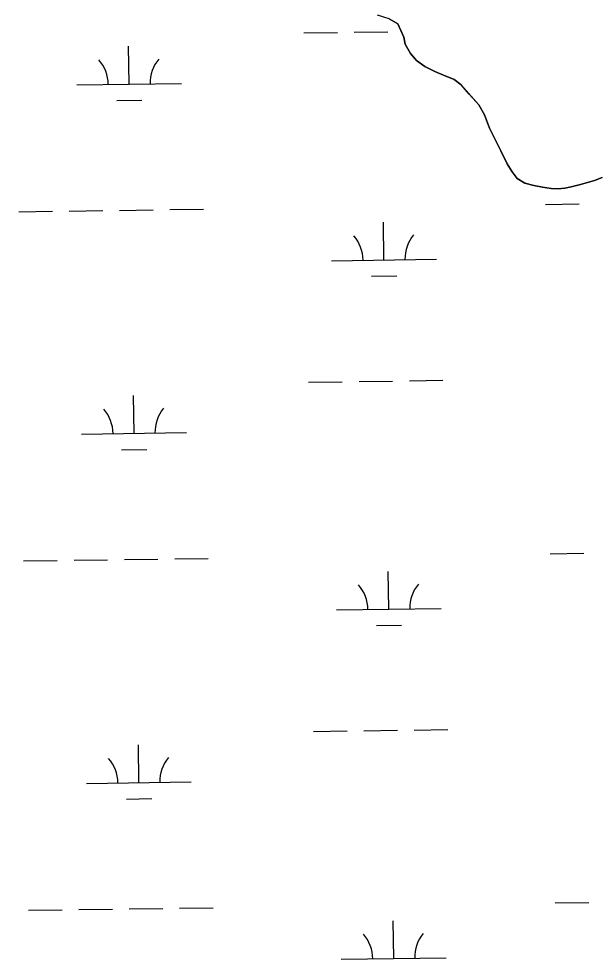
# Model space of a CAD drawing. Extents: x 3767014 to 3805179, y 361544 to 387384.
# Drawn here: x 3800797 to 3801346, y 377746 to 378642 of the extents above; entities that cross this region are included whole.
import ezdxf

# ---------------------------------------------------------------- set-up
doc = ezdxf.new("R2010")
doc.units = 0
doc.layers.add('V-TOPO-SHOR', color=7, linetype='Continuous')
doc.layers.add('V-WETL-SWMP', color=7, linetype='Continuous')

msp = doc.modelspace()

# ---------------------------------------------------------------- linework, layer by layer
at = {"layer": 'V-TOPO-SHOR'}
msp.add_lwpolyline([(3801352.747, 378490.93), (3801345.386, 378488.065), (3801338.568, 378486.283), (3801332.14, 378484.426), (3801323.231, 378482.025), (3801317.187, 378480.788), (3801310.834, 378480.17), (3801303.941, 378480.635), (3801295.808, 378481.642), (3801287.596, 378483.348), (3801278.842, 378485.441), (3801271.793, 378489.859), (3801266.759, 378496.212), (3801261.959, 378504.115), (3801256.151, 378516.51), (3801250.265, 378527.976), (3801245.153, 378537.971), (3801240.662, 378550.598), (3801235.087, 378560.05), (3801226.024, 378570.431), (3801218.357, 378579.189), (3801211.695, 378584.378), (3801201.393, 378588.486), (3801193.336, 378591.974), (3801183.5, 378596.701), (3801175.83, 378602.28), (3801170.024, 378609.022), (3801165.066, 378618.008), (3801163.751, 378624.515), (3801157.943, 378637.452), (3801149.808, 378642.101), (3801138.421, 378645.513)], dxfattribs=at)
at = {"layer": 'V-WETL-SWMP'}
for p, q in [((3801149.809, 378642.102), (3801157.943, 378637.453)), ((3801157.943, 378637.453), (3801163.75, 378624.515)), ((3801068.317, 378628.644), (3801100.313, 378629.089)), ((3801116.312, 378629.311), (3801148.309, 378629.756)), ((3801163.75, 378624.515), (3801165.066, 378618.008)), ((3800901.914, 378579.898), (3800901.414, 378615.895)), ((3801165.066, 378618.008), (3801170.023, 378609.021)), ((3801170.023, 378609.021), (3801175.831, 378602.28)), ((3801175.831, 378602.28), (3801183.5, 378596.701)), ((3801183.5, 378596.701), (3801193.337, 378591.974)), ((3801193.337, 378591.974), (3801201.393, 378588.486)), ((3801201.393, 378588.486), (3801211.695, 378584.379)), ((3800851.918, 378579.204), (3800951.909, 378580.593)), ((3801211.695, 378584.379), (3801218.357, 378579.188)), ((3801218.357, 378579.188), (3801235.086, 378560.05)), ((3800890.129, 378564.302), (3800914.127, 378564.635)), ((3801235.086, 378560.05), (3801240.662, 378550.598)), ((3801240.662, 378550.598), (3801245.153, 378537.971)), ((3801245.153, 378537.971), (3801256.15, 378516.51)), ((3801256.15, 378516.51), (3801261.958, 378504.115)), ((3801261.958, 378504.115), (3801266.759, 378496.212)), ((3801266.759, 378496.212), (3801271.794, 378489.859)), ((3801271.794, 378489.859), (3801278.842, 378485.442)), ((3801345.387, 378488.065), (3801352.747, 378490.93)), ((3801278.842, 378485.442), (3801287.596, 378483.349)), ((3801287.596, 378483.349), (3801295.807, 378481.643)), ((3801295.807, 378481.643), (3801303.941, 378480.635)), ((3801303.941, 378480.635), (3801310.835, 378480.169)), ((3801310.835, 378480.169), (3801317.188, 378480.788)), ((3801317.188, 378480.788), (3801323.23, 378482.026)), ((3801323.23, 378482.026), (3801332.139, 378484.426)), ((3801332.139, 378484.426), (3801338.569, 378486.284)), ((3801338.569, 378486.284), (3801345.387, 378488.065)), ((3801298.607, 378465.326), (3801330.604, 378465.771)), ((3800796.748, 378458.355), (3800828.745, 378458.799)), ((3800844.743, 378459.022), (3800876.74, 378459.466)), ((3800892.738, 378459.688), (3800924.735, 378460.133)), ((3800940.734, 378460.355), (3800972.731, 378460.799)), ((3801144.735, 378412.442), (3801144.235, 378448.438)), ((3801094.74, 378411.747), (3801194.73, 378413.136)), ((3801132.95, 378396.846), (3801156.948, 378397.179)), ((3801072.937, 378296.001), (3801104.934, 378296.446)), ((3801120.933, 378296.668), (3801152.93, 378297.113)), ((3801168.928, 378297.335), (3801200.925, 378297.779)), ((3800906.534, 378247.255), (3800906.034, 378283.252)), ((3800856.539, 378246.561), (3800956.53, 378247.95)), ((3800894.75, 378231.659), (3800918.748, 378231.993)), ((3801303.228, 378132.683), (3801335.225, 378133.128)), ((3800801.368, 378125.712), (3800833.365, 378126.156)), ((3800849.364, 378126.379), (3800881.361, 378126.823)), ((3800897.359, 378127.045), (3800929.356, 378127.49)), ((3800945.355, 378127.712), (3800977.352, 378128.157)), ((3801149.356, 378079.799), (3801148.856, 378115.796)), ((3801099.361, 378079.105), (3801199.351, 378080.494)), ((3801137.571, 378064.203), (3801161.569, 378064.536)), ((3801077.558, 377963.359), (3801109.555, 377963.803)), ((3801125.554, 377964.025), (3801157.55, 377964.47)), ((3801173.549, 377964.692), (3801205.546, 377965.136)), ((3800911.155, 377914.613), (3800910.655, 377950.609)), ((3800861.16, 377913.918), (3800961.15, 377915.307)), ((3800899.371, 377899.016), (3800923.368, 377899.35)), ((3801307.849, 377800.04), (3801339.846, 377800.485)), ((3800805.989, 377793.069), (3800837.986, 377793.514)), ((3800853.985, 377793.736), (3800885.982, 377794.18)), ((3800901.98, 377794.402), (3800933.977, 377794.847)), ((3800949.975, 377795.069), (3800981.972, 377795.514)), ((3801153.977, 377747.156), (3801153.477, 377783.153)), ((3801103.981, 377746.462), (3801203.972, 377747.851))]:
    msp.add_line(p, q, dxfattribs=at)
for centre, start, end in [((3800846.669, 378579.606), 0.024037, 41.567696), ((3800957.145, 378581.14), 140.024034, 181.567693), ((3801089.491, 378412.149), 0.024037, 41.567696), ((3801199.966, 378413.684), 140.024034, 181.567693), ((3800851.29, 378246.963), 0.024037, 41.567696), ((3800961.765, 378248.497), 140.024034, 181.567693), ((3801204.587, 378081.041), 140.024034, 181.567693), ((3801094.112, 378079.506), 0.024037, 41.567696), ((3800855.911, 377914.32), 0.024037, 41.567696), ((3800966.386, 377915.855), 140.024034, 181.567693), ((3801098.732, 377746.864), 0.024037, 41.567696), ((3801209.208, 377748.398), 140.024034, 181.567693)]:
    msp.add_arc(centre, 35.246, start, end, dxfattribs=at)

doc.saveas('drawing.dxf')
